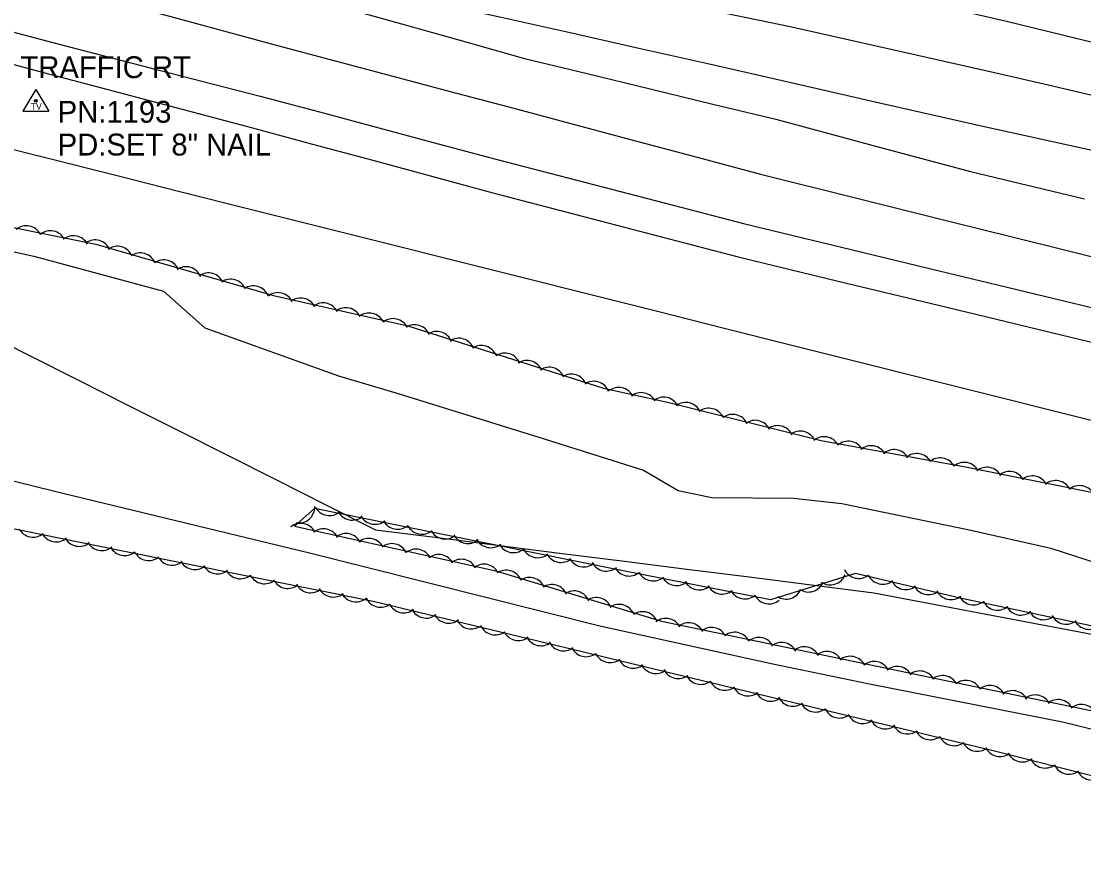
# Model space of a CAD drawing. Extents: x 1441650 to 1491889, y 345904 to 358319.
# Drawn here: x 1461299.9 to 1461543, y 350639.7 to 350830.3 of the extents above; entities that cross this region are included whole.
import ezdxf

# ---------------------------------------------------------------- set-up
doc = ezdxf.new("R2010")
doc.units = 0
for name, color, linetype in [('S_DITCHLINE', 7, 'Continuous'), ('S_EDGE_PAVEMENT', 7, 'Continuous'), ('S_PAVEMENT_CROWN', 7, 'Continuous'), ('S_SECONDARY_CTL', 7, 'Continuous'), ('S_SECONDARY_CTL_ANNOT', 7, 'Continuous'), ('S_SHOULDER', 7, 'Continuous'), ('S_SIGN_ANNOT', 7, 'Continuous'), ('S_STREAM', 7, 'Continuous'), ('S_TREE', 7, 'Continuous')]:
    doc.layers.add(name, color=color, linetype=linetype)

msp = doc.modelspace()

# ---------------------------------------------------------------- linework, layer by layer
at = {"layer": 'S_DITCHLINE'}
msp.add_lwpolyline([(1461290.29, 350759.61), (1461301.62, 350753.91), (1461312.95, 350748.21), (1461324.27, 350742.5), (1461335.6, 350736.8), (1461346.93, 350731.09), (1461358.26, 350725.39), (1461369.58, 350719.68), (1461380.91, 350713.98), (1461395.17, 350712.18), (1461409.43, 350710.38), (1461423.68, 350708.58), (1461437.94, 350706.78), (1461452.2, 350704.99), (1461466.46, 350703.19), (1461480.72, 350701.39), (1461494.98, 350699.59), (1461507.84, 350697.14), (1461520.71, 350694.69), (1461533.57, 350692.25), (1461546.44, 350689.8)], dxfattribs=at)
at = {"layer": 'S_EDGE_PAVEMENT'}
for points in [[(1461290.01, 350881.2), (1461303.27, 350878.38), (1461316.53, 350875.55), (1461329.7, 350872.78), (1461342.87, 350870), (1461356.04, 350867.23), (1461369.2, 350864.45), (1461381.88, 350861.81), (1461394.56, 350859.16), (1461407.23, 350856.51), (1461419.91, 350853.87), (1461434.69, 350850.66), (1461449.48, 350847.45), (1461464.26, 350844.25), (1461479.04, 350841.04), (1461502.05, 350835.69), (1461525.05, 350830.34), (1461538.48, 350827.08), (1461551.91, 350823.81)], [(1461293.46, 350828.99), (1461307.13, 350825.37), (1461330.84, 350819.25), (1461354.56, 350813.13), (1461368.12, 350809.51), (1461381.68, 350805.88), (1461395.25, 350802.25), (1461408.81, 350798.62), (1461422.9, 350794.97), (1461436.99, 350791.32), (1461451.09, 350787.67), (1461465.18, 350784.02), (1461487.55, 350778.59), (1461509.93, 350773.16), (1461523.25, 350769.96), (1461536.57, 350766.75), (1461549.89, 350763.55)]]:
    msp.add_lwpolyline(points, dxfattribs=at)
at = {"layer": 'S_PAVEMENT_CROWN'}
for points in [[(1461287.14, 350869.63), (1461300.4, 350866.47), (1461313.67, 350863.32), (1461326.84, 350860.37), (1461340.02, 350857.42), (1461353.2, 350854.46), (1461366.37, 350851.51), (1461378.89, 350848.94), (1461391.42, 350846.37), (1461403.94, 350843.8), (1461416.46, 350841.22), (1461431.31, 350838.18), (1461446.15, 350835.13), (1461461, 350832.08), (1461475.84, 350829.04), (1461499.22, 350823.81), (1461522.59, 350818.58), (1461535.86, 350815.47), (1461549.13, 350812.36)], [(1461297.88, 350854.39), (1461311.28, 350851.11), (1461328.39, 350847.6), (1461345.27, 350844.63), (1461362.15, 350841.65), (1461385.95, 350836.43), (1461409.74, 350831.21), (1461425.49, 350827.67), (1461441.24, 350824.13), (1461456.99, 350820.58), (1461472.74, 350817.04), (1461496.31, 350811.64), (1461519.89, 350806.25), (1461533.09, 350803.36), (1461546.3, 350800.48)], [(1461311.29, 350851.16), (1461328.1, 350846.08), (1461344.78, 350841.42), (1461361.45, 350836.76), (1461374.85, 350833.01), (1461388.25, 350829.27), (1461401.64, 350825.52), (1461415.04, 350821.78), (1461429.42, 350818.29), (1461443.79, 350814.81), (1461458.17, 350811.32), (1461472.55, 350807.84), (1461494.84, 350801.85), (1461517.13, 350795.87), (1461530.15, 350792.76), (1461543.17, 350789.65)], [(1461296.89, 350841.27), (1461310.74, 350837.69), (1461334.65, 350831.19), (1461358.56, 350824.69), (1461371.72, 350821.2), (1461384.88, 350817.71), (1461398.04, 350814.22), (1461411.19, 350810.73), (1461425.65, 350806.87), (1461440.11, 350803.02), (1461454.57, 350799.17), (1461469.02, 350795.31), (1461491.05, 350789.83), (1461513.09, 350784.35), (1461526.29, 350781.06), (1461539.49, 350777.78), (1461552.69, 350774.49)]]:
    msp.add_lwpolyline(points, dxfattribs=at)
at = {"layer": 'S_SECONDARY_CTL'}
for p, q in [((1461303.23, 350814.67), (1461300.22, 350809.71)), ((1461303.23, 350814.67), (1461306.18, 350809.71)), ((1461300.22, 350809.71), (1461306.18, 350809.71))]:
    msp.add_line(p, q, dxfattribs=at)
for radius in [0.311, 0.183, 0.103]:
    msp.add_circle((1461303.23, 350812.06), radius, dxfattribs=at)
at = {"layer": 'S_SHOULDER'}
msp.add_lwpolyline([(1461291.33, 350822.21), (1461304.99, 350818.57), (1461328.92, 350812.23), (1461352.84, 350805.89), (1461366.57, 350802.18), (1461380.3, 350798.46), (1461394.03, 350794.75), (1461407.76, 350791.04), (1461421.8, 350787.37), (1461435.84, 350783.71), (1461449.88, 350780.04), (1461463.92, 350776.38), (1461486.85, 350770.86), (1461509.78, 350765.35), (1461522.73, 350762.22), (1461535.67, 350759.08), (1461548.62, 350755.95)], dxfattribs=at)
at = {"layer": 'S_STREAM'}
for points in [[(1461637.3, 350667.93), (1461633.18, 350662.37), (1461632.27, 350656.71), (1461634.32, 350651.16), (1461633.49, 350646.13), (1461629.75, 350644.13), (1461593.7, 350651), (1461584.13, 350658.53), (1461538.56, 350669.87), (1461493.96, 350678.66), (1461471.88, 350683.23), (1461432.29, 350691.95), (1461365.88, 350708.64), (1461309.41, 350722.27), (1461223.42, 350743.5), (1461126.92, 350765.9), (1461014.17, 350792.99), (1460894.94, 350820.12), (1460798.17, 350843.76), (1460710.23, 350863.46)], [(1461088.58, 350828.74), (1461128.96, 350816.41), (1461171.03, 350805.79), (1461192.98, 350803.12), (1461221.28, 350796.06), (1461261.66, 350785.56), (1461302.76, 350776.53), (1461332.43, 350768.51), (1461341.86, 350760.19), (1461372.5, 350749.14), (1461386.36, 350745.03), (1461418.29, 350735.13), (1461442.24, 350727.63), (1461450.17, 350722.93), (1461457.93, 350721.33), (1461476.58, 350721.17), (1461487.64, 350719.96), (1461516.46, 350714.06), (1461535.5, 350709.8), (1461553.31, 350703.99)]]:
    msp.add_lwpolyline(points, dxfattribs=at)
at = {"layer": 'S_TREE'}
for points in [[(1461083.67, 350839.74), (1461120.54, 350824.7), (1461150.8, 350816.98), (1461179.89, 350811.01), (1461261.85, 350790.45), (1461316.98, 350779.32), (1461357.62, 350767.52), (1461388.32, 350760.59), (1461433.09, 350746.35), (1461447.79, 350743.19), (1461482.91, 350734.41), (1461516.34, 350728.32), (1461563.76, 350718.79)], [(1461289.88, 350802.97), (1461305.41, 350799.07), (1461320.94, 350795.18), (1461336.47, 350791.28), (1461352, 350787.38), (1461367.53, 350783.49), (1461383.05, 350779.59), (1461398.58, 350775.7), (1461414.11, 350771.8), (1461429.64, 350767.91), (1461445.17, 350764.01), (1461460.7, 350760.11), (1461476.22, 350756.22), (1461491.75, 350752.32), (1461507.28, 350748.43), (1461522.81, 350744.53), (1461538.34, 350740.64), (1461553.87, 350736.74)], [(1461289.88, 350802.97), (1461305.41, 350799.07), (1461320.94, 350795.18), (1461336.47, 350791.28), (1461352, 350787.38), (1461367.53, 350783.49), (1461383.05, 350779.59), (1461398.58, 350775.7), (1461414.11, 350771.8), (1461429.64, 350767.91), (1461445.17, 350764.01), (1461460.7, 350760.11), (1461476.22, 350756.22), (1461491.75, 350752.32), (1461507.28, 350748.43), (1461522.81, 350744.53), (1461538.34, 350740.64), (1461553.87, 350736.74)], [(1461616, 350639.66), (1461522.6, 350663.32), (1461380.45, 350697.6), (1461321.99, 350709.32), (1461274.31, 350718.96), (1461159.57, 350746.96), (1461035.62, 350776.09)], [(1461557.33, 350689.34), (1461514.72, 350698.36), (1461490.79, 350703.94), (1461471.36, 350697.92), (1461437.26, 350704.67), (1461396, 350713), (1461367.01, 350718.86), (1461362.45, 350714.82), (1461408.46, 350704.56), (1461446.37, 350693.08), (1461509.61, 350679.91), (1461560.12, 350669.42)]]:
    msp.add_lwpolyline(points, dxfattribs=at)
for centre, major_axis, ratio, start_param, end_param in [((1461301.05, 350779.85), (-3.64, 0.1), 0.999484, 3.65406, 5.42726), ((1461306.58, 350778.7), (-3.64, 0.1), 0.999484, 3.65406, 5.42726), ((1461311.79, 350777.58), (-3.64, 0.1), 0.999484, 3.65406, 5.42726), ((1461316.76, 350776.61), (-3.47, 1.1), 0.9995, 3.84886, 5.62206), ((1461321.86, 350775.17), (-3.47, 1.1), 0.9995, 3.84886, 5.62206), ((1461327.09, 350773.65), (-3.47, 1.1), 0.9995, 3.84886, 5.62206), ((1461332.5, 350772.04), (-3.47, 1.1), 0.9995, 3.84886, 5.62206), ((1461337.6, 350770.48), (-3.47, 1.1), 0.9995, 3.84886, 5.62206), ((1461342.7, 350769.08), (-3.47, 1.1), 0.9995, 3.84886, 5.62206), ((1461347.8, 350767.64), (-3.47, 1.1), 0.9995, 3.84886, 5.62206), ((1461353.02, 350766.12), (-3.47, 1.1), 0.9995, 3.84886, 5.62206), ((1461358.62, 350764.56), (-3.55, 0.8), 0.999499, 3.825789, 5.598989), ((1461363.81, 350763.32), (-3.55, 0.8), 0.999499, 3.825789, 5.598989), ((1461368.97, 350762.23), (-3.55, 0.8), 0.999499, 3.825789, 5.598989), ((1461374.16, 350761.1), (-3.55, 0.8), 0.999499, 3.825789, 5.598989), ((1461379.46, 350759.9), (-3.55, 0.8), 0.999499, 3.825789, 5.598989), ((1461384.96, 350758.62), (-3.55, 0.8), 0.999499, 3.825789, 5.598989), ((1461389.87, 350757.23), (-3.03, 2.02), 0.999461, 4.104659, 5.877859), ((1461394.93, 350755.7), (-3.03, 2.02), 0.999461, 4.104659, 5.877859), ((1461399.99, 350754.13), (-3.03, 2.02), 0.999461, 4.104659, 5.877859), ((1461405.18, 350752.47), (-3.03, 2.02), 0.999461, 4.104659, 5.877859), ((1461410.55, 350750.73), (-3.03, 2.02), 0.999461, 4.104659, 5.877859), ((1461415.61, 350749.04), (-3.03, 2.02), 0.999461, 4.104659, 5.877859), ((1461420.66, 350747.51), (-3.03, 2.02), 0.999461, 4.104659, 5.877859), ((1461425.73, 350745.94), (-3.03, 2.02), 0.999461, 4.104659, 5.877859), ((1461430.91, 350744.29), (-3.03, 2.02), 0.999461, 4.104659, 5.877859), ((1461436.61, 350742.87), (-0.07, 3.64), 0.990301, 5.166702, 6.939903), ((1461441.76, 350741.69), (-0.07, 3.64), 0.990301, 5.166702, 6.939903), ((1461446.89, 350740.66), (-0.07, 3.64), 0.990301, 5.166702, 6.939903), ((1461451.94, 350739.45), (-3.17, -1.8), 0.99904, 3.06281, 4.836011), ((1461457.22, 350738.13), (-3.17, -1.8), 0.99904, 3.06281, 4.836011), ((1461462.69, 350736.73), (-3.17, -1.8), 0.99904, 3.06281, 4.836011), ((1461467.84, 350735.36), (-3.17, -1.8), 0.99904, 3.06281, 4.836011), ((1461472.98, 350734.15), (-3.17, -1.8), 0.99904, 3.06281, 4.836011), ((1461478.13, 350732.9), (-3.17, -1.8), 0.99904, 3.06281, 4.836011), ((1461483.59, 350731.62), (-2.44, -2.71), 0.998184, 2.807874, 4.581075), ((1461489.13, 350730.58), (-2.44, -2.71), 0.998184, 2.807874, 4.581075), ((1461494.36, 350729.55), (-2.44, -2.71), 0.998184, 2.807874, 4.581075), ((1461499.56, 350728.67), (-2.44, -2.71), 0.998184, 2.807874, 4.581075), ((1461504.78, 350727.76), (-2.44, -2.71), 0.998184, 2.807874, 4.581075), ((1461510.13, 350726.78), (-2.44, -2.71), 0.998184, 2.807874, 4.581075), ((1461515.67, 350725.74), (-2.44, -2.71), 0.998184, 2.807874, 4.581075), ((1461520.84, 350724.63), (-3.59, -0.62), 0.999423, 3.455497, 5.228698), ((1461526.03, 350723.66), (-3.59, -0.62), 0.999423, 3.455497, 5.228698), ((1461531.24, 350722.65), (-3.59, -0.62), 0.999423, 3.455497, 5.228698), ((1461536.57, 350721.58), (-3.59, -0.62), 0.999423, 3.455497, 5.228698), ((1461542.1, 350720.43), (-3.59, -0.62), 0.999423, 3.455497, 5.228698), ((1461363.4, 350719.17), (2.73, 2.41), 0.999831, 3.825789, 5.598989), ((1461370.42, 350720.85), (3.57, -0.72), 0.999499, 3.825789, 5.598989), ((1461375.62, 350719.83), (3.57, -0.72), 0.999499, 3.825789, 5.598989), ((1461380.82, 350718.86), (3.57, -0.72), 0.999499, 3.825789, 5.598989), ((1461363.86, 350711.78), (-3.6, 0.57), 0.999497, 3.763815, 5.537015), ((1461386.03, 350717.73), (3.57, -0.72), 0.999499, 3.825789, 5.598989), ((1461391.56, 350716.58), (3.57, -0.72), 0.999499, 3.825789, 5.598989), ((1461302.6, 350715.92), (3.28, -1.58), 0.999466, 4.076084, 5.849284), ((1461307.93, 350714.84), (3.28, -1.58), 0.999466, 4.076084, 5.849284), ((1461313.14, 350713.82), (3.28, -1.58), 0.999466, 4.076084, 5.849284), ((1461369.05, 350710.55), (-3.6, 0.57), 0.999497, 3.763815, 5.537015), ((1461374.23, 350709.47), (-3.6, 0.57), 0.999497, 3.763815, 5.537015), ((1461379.41, 350708.35), (-3.6, 0.57), 0.999497, 3.763815, 5.537015), ((1461396.89, 350715.5), (3.57, -0.72), 0.999499, 3.825789, 5.598989), ((1461402.1, 350714.48), (3.57, -0.72), 0.999499, 3.825789, 5.598989), ((1461318.33, 350712.85), (3.28, -1.58), 0.999466, 4.076084, 5.849284), ((1461323.54, 350711.72), (2.59, -2.56), 0.999282, 4.408052, 6.181253), ((1461384.72, 350707.16), (-3.6, 0.57), 0.999497, 3.763815, 5.537015), ((1461390.22, 350705.9), (-3.6, 0.57), 0.999497, 3.763815, 5.537015), ((1461407.29, 350713.51), (3.57, -0.72), 0.999499, 3.825789, 5.598989), ((1461412.51, 350712.38), (3.57, -0.72), 0.999499, 3.825789, 5.598989), ((1461329.06, 350710.58), (2.59, -2.56), 0.999282, 4.408052, 6.181253), ((1461334.4, 350709.51), (2.59, -2.56), 0.999282, 4.408052, 6.181253), ((1461395.42, 350704.67), (-3.6, 0.57), 0.999497, 3.763815, 5.537015), ((1461400.59, 350703.59), (-3.6, 0.57), 0.999497, 3.763815, 5.537015), ((1461418.03, 350711.23), (3.57, -0.72), 0.999499, 3.825789, 5.598989), ((1461423.37, 350710.15), (3.57, -0.72), 0.999499, 3.825789, 5.598989), ((1461428.57, 350709.14), (3.57, -0.72), 0.999499, 3.825789, 5.598989), ((1461339.61, 350708.5), (2.59, -2.56), 0.999282, 4.408052, 6.181253), ((1461344.8, 350707.53), (2.59, -2.56), 0.999282, 4.408052, 6.181253), ((1461405.77, 350702.47), (-3.6, 0.57), 0.999497, 3.763815, 5.537015), ((1461410.83, 350701.1), (-3.64, -0.04), 0.999451, 3.52099, 5.294191), ((1461433.77, 350708.16), (3.57, -0.72), 0.999499, 3.825789, 5.598989), ((1461438.97, 350707.04), (3.57, -0.71), 0.999499, 3.825789, 5.598989), ((1461491.52, 350706.49), (3.55, -0.83), 0.999499, 3.825789, 5.598989), ((1461350.01, 350706.42), (2.59, -2.56), 0.999282, 4.408052, 6.181253), ((1461355.54, 350705.27), (2.59, -2.56), 0.999282, 4.408052, 6.181253), ((1461360.88, 350704.2), (2.59, -2.56), 0.999282, 4.408052, 6.181253), ((1461416.22, 350699.43), (-3.64, -0.04), 0.999451, 3.52099, 5.294191), ((1461444.5, 350705.91), (3.57, -0.71), 0.999499, 3.825789, 5.598989), ((1461449.84, 350704.85), (3.57, -0.71), 0.999499, 3.825789, 5.598989), ((1461485.01, 350705.01), (3.48, 1.08), 0.999625, 3.825789, 5.598989), ((1461497.01, 350705.18), (3.55, -0.83), 0.999499, 3.825789, 5.598989), ((1461502.31, 350703.94), (3.55, -0.83), 0.999499, 3.825789, 5.598989), ((1461366.08, 350703.2), (2.59, -2.56), 0.999282, 4.408052, 6.181253), ((1461371.27, 350702.23), (2.59, -2.56), 0.999282, 4.408052, 6.181253), ((1461421.31, 350697.81), (-3.64, -0.04), 0.999451, 3.52099, 5.294191), ((1461426.38, 350696.35), (-3.64, -0.04), 0.999451, 3.52099, 5.294191), ((1461455.05, 350703.86), (3.57, -0.71), 0.999499, 3.825789, 5.598989), ((1461460.25, 350702.91), (3.57, -0.71), 0.999499, 3.825789, 5.598989), ((1461465.47, 350701.8), (3.57, -0.71), 0.999499, 3.825789, 5.598989), ((1461474.93, 350701.77), (3.48, 1.08), 0.999625, 3.825789, 5.598989), ((1461479.99, 350703.38), (3.48, 1.08), 0.999625, 3.825789, 5.598989), ((1461507.49, 350702.78), (3.55, -0.83), 0.999499, 3.825789, 5.598989), ((1461512.65, 350701.65), (3.55, -0.83), 0.999499, 3.825789, 5.598989), ((1461376.49, 350701.11), (2.59, -2.56), 0.999282, 4.408052, 6.181253), ((1461382.11, 350699.91), (3.24, -1.67), 0.999468, 4.066122, 5.839322), ((1461431.47, 350694.85), (-3.64, -0.04), 0.999451, 3.52099, 5.294191), ((1461471, 350700.67), (3.57, -0.71), 0.999499, 3.825789, 5.598989), ((1461517.79, 350700.43), (3.56, -0.75), 0.999499, 3.825789, 5.598989), ((1461523.3, 350699.23), (3.56, -0.75), 0.999499, 3.825789, 5.598989), ((1461387.4, 350698.63), (3.24, -1.67), 0.999468, 4.066122, 5.839322), ((1461392.56, 350697.42), (3.24, -1.67), 0.999468, 4.066122, 5.839322), ((1461436.68, 350693.27), (-3.64, -0.04), 0.999451, 3.52099, 5.294191), ((1461442.07, 350691.6), (-3.64, -0.04), 0.999451, 3.52099, 5.294191), ((1461528.63, 350698.1), (3.56, -0.75), 0.999499, 3.825789, 5.598989), ((1461533.82, 350697.04), (3.56, -0.75), 0.999499, 3.825789, 5.598989), ((1461397.72, 350696.25), (3.24, -1.67), 0.999468, 4.066122, 5.839322), ((1461402.88, 350694.93), (3.24, -1.67), 0.999468, 4.066122, 5.839322), ((1461447.43, 350690.07), (-3.57, 0.74), 0.999499, 3.825789, 5.598989), ((1461452.61, 350689.06), (-3.57, 0.74), 0.999499, 3.825789, 5.598989), ((1461539.01, 350696.02), (3.56, -0.75), 0.999499, 3.825789, 5.598989), ((1461544.21, 350694.84), (3.56, -0.75), 0.999499, 3.825789, 5.598989), ((1461408.36, 350693.57), (3.24, -1.67), 0.999468, 4.066122, 5.839322), ((1461413.65, 350692.29), (3.24, -1.67), 0.999468, 4.066122, 5.839322), ((1461457.81, 350688.01), (-3.57, 0.74), 0.999499, 3.825789, 5.598989), ((1461463.14, 350686.9), (-3.57, 0.74), 0.999499, 3.825789, 5.598989), ((1461418.82, 350691.09), (3.24, -1.67), 0.999468, 4.066122, 5.839322), ((1461423.97, 350689.92), (3.24, -1.67), 0.999468, 4.066122, 5.839322), ((1461468.66, 350685.72), (-3.57, 0.74), 0.999499, 3.825789, 5.598989), ((1461473.87, 350684.56), (-3.57, 0.74), 0.999499, 3.825789, 5.598989), ((1461429.14, 350688.6), (3.24, -1.67), 0.999468, 4.066122, 5.839322), ((1461434.62, 350687.24), (3.24, -1.67), 0.999468, 4.066122, 5.839322), ((1461479.05, 350683.56), (-3.57, 0.74), 0.999499, 3.825789, 5.598989), ((1461484.25, 350682.51), (-3.57, 0.74), 0.999499, 3.825789, 5.598989), ((1461439.91, 350685.96), (3.24, -1.67), 0.999468, 4.066122, 5.839322), ((1461445.07, 350684.75), (3.24, -1.67), 0.999468, 4.066122, 5.839322), ((1461489.58, 350681.4), (-3.57, 0.74), 0.999499, 3.825789, 5.598989), ((1461495.1, 350680.21), (-3.57, 0.74), 0.999499, 3.825789, 5.598989), ((1461450.23, 350683.58), (3.24, -1.67), 0.999468, 4.066122, 5.839322), ((1461455.39, 350682.26), (3.24, -1.67), 0.999468, 4.066122, 5.839322), ((1461500.31, 350679.06), (-3.57, 0.74), 0.999499, 3.825789, 5.598989), ((1461505.5, 350678.05), (-3.57, 0.74), 0.999499, 3.825789, 5.598989), ((1461510.7, 350677), (-3.19, 1.75), 0.999451, 4.123808, 5.897009), ((1461460.87, 350680.91), (3.24, -1.67), 0.999468, 4.066122, 5.839322), ((1461466.16, 350679.63), (3.24, -1.67), 0.999468, 4.066122, 5.839322), ((1461516.03, 350675.9), (-3.19, 1.75), 0.999451, 4.123808, 5.897009), ((1461521.55, 350674.72), (-3.19, 1.75), 0.999451, 4.123808, 5.897009), ((1461471.33, 350678.42), (3.24, -1.67), 0.999468, 4.066122, 5.839322), ((1461476.48, 350677.25), (3.24, -1.67), 0.999468, 4.066122, 5.839322), ((1461526.76, 350673.56), (-3.19, 1.75), 0.999451, 4.123808, 5.897009), ((1461531.94, 350672.56), (-3.19, 1.75), 0.999451, 4.123808, 5.897009), ((1461481.65, 350675.93), (3.24, -1.67), 0.999468, 4.066122, 5.839322), ((1461537.14, 350671.51), (-3.19, 1.75), 0.999451, 4.123808, 5.897009), ((1461542.47, 350670.41), (-3.19, 1.75), 0.999451, 4.123808, 5.897009), ((1461487.13, 350674.57), (3.24, -1.67), 0.999468, 4.066122, 5.839322), ((1461492.42, 350673.3), (3.24, -1.67), 0.999468, 4.066122, 5.839322), ((1461497.58, 350672.09), (3.24, -1.67), 0.999468, 4.066122, 5.839322), ((1461502.73, 350670.92), (3.24, -1.67), 0.999468, 4.066122, 5.839322), ((1461507.9, 350669.6), (3.24, -1.67), 0.999468, 4.066122, 5.839322), ((1461513.38, 350668.24), (3.24, -1.67), 0.999468, 4.066122, 5.839322), ((1461518.67, 350666.96), (3.24, -1.67), 0.999468, 4.066122, 5.839322), ((1461523.87, 350665.74), (3.46, -1.13), 0.999496, 3.894017, 5.667217), ((1461529, 350664.51), (3.46, -1.13), 0.999496, 3.894017, 5.667217), ((1461534.16, 350663.13), (3.46, -1.13), 0.999496, 3.894017, 5.667217), ((1461539.62, 350661.71), (3.46, -1.13), 0.999496, 3.894017, 5.667217), ((1461544.9, 350660.38), (3.46, -1.13), 0.999496, 3.894017, 5.667217)]:
    msp.add_ellipse(centre, major_axis=major_axis, ratio=ratio, start_param=start_param, end_param=end_param, dxfattribs=at)

# ---------------------------------------------------------------- texts
at = {"layer": 'S_SECONDARY_CTL'}
msp.add_text('TV', height=1.5, rotation=360, dxfattribs=at).set_placement((1461302.03, 350810.05))
at = {"layer": 'S_SECONDARY_CTL_ANNOT'}
for s, p in [('PN:1193', (1461308.23, 350807.06)), ('PD:SET 8" NAIL', (1461308.23, 350799.56))]:
    msp.add_text(s, height=5, dxfattribs=at).set_placement(p)
at = {"layer": 'S_SIGN_ANNOT'}
msp.add_text('MILE 4 & SLOW TRAFFIC RT', height=5, dxfattribs=at).set_placement((1461248.8, 350817.25))

doc.saveas('drawing.dxf')
